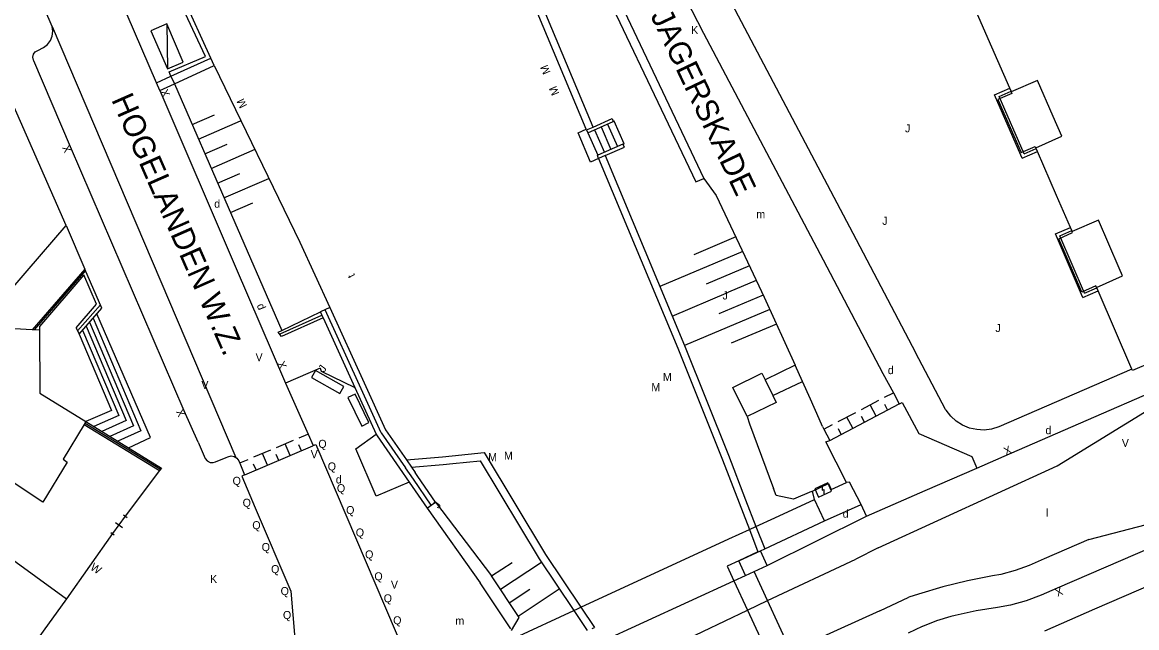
# Model space of a CAD drawing. Extents: x 134999 to 136502, y 457398 to 459002.
# Drawn here: x 135781.6 to 135851.3, y 457615.2 to 457653 of the extents above; entities that cross this region are included whole.
import ezdxf

# ---------------------------------------------------------------- set-up
doc = ezdxf.new("R2010")
doc.units = 0
for name, color, linetype in [('RI_DGTB_18', 7, 'Continuous'), ('RI_DGTB_2', 7, 'Continuous'), ('RI_DGTB_28', 7, 'Continuous'), ('RI_DGTB_29', 7, 'Continuous'), ('RI_DGTB_30', 7, 'Continuous'), ('RI_DGTB_31', 7, 'Continuous'), ('RI_DGTB_32', 7, 'Continuous'), ('RI_DGTB_37', 7, 'Continuous'), ('RI_DGTB_4', 7, 'Continuous'), ('RI_DGTB_43', 7, 'Continuous'), ('RI_DGTB_48', 7, 'Continuous'), ('RI_DGTB_5', 7, 'Continuous'), ('RI_DGTB_53', 7, 'Continuous'), ('RI_DGTB_54', 7, 'Continuous'), ('RI_DGTB_58', 7, 'Continuous'), ('RI_DGTB_6', 7, 'Continuous'), ('RI_DGTB_7', 7, 'Continuous')]:
    doc.layers.add(name, color=color, linetype=linetype)

msp = doc.modelspace()

# ---------------------------------------------------------------- linework, layer by layer
at = {"layer": 'RI_DGTB_18'}
for p, q in [((135792.243, 457646.623), (135793.639, 457647.231)), ((135792.642, 457645.706), (135795.267, 457646.849)), ((135793.042, 457644.789), (135794.438, 457645.397)), ((135793.441, 457643.872), (135796.193, 457645.071)), ((135793.84, 457642.956), (135795.236, 457643.564)), ((135794.24, 457642.039), (135797.032, 457643.255)), ((135794.639, 457641.122), (135796.035, 457641.73)), ((135826.212, 457639.602), (135823.585, 457638.493)), ((135826.641, 457638.697), (135821.462, 457636.512)), ((135827.07, 457637.792), (135824.363, 457636.65)), ((135827.491, 457636.885), (135825.746, 457636.149)), ((135822.232, 457634.668), (135825.746, 457636.149)), ((135827.911, 457635.977), (135825.14, 457634.808)), ((135828.331, 457635.069), (135823.003, 457632.823)), ((135828.751, 457634.161), (135825.918, 457632.966)), ((135826.912, 457628.388), (135827.069, 457627.945)), ((135827.069, 457627.945), (135828.565, 457623.896)), ((135830.93, 457623.722), (135831.009, 457623.733)), ((135807.459, 457623.055), (135810.956, 457618.449)), ((135810.956, 457618.449), (135812.238, 457619.296)), ((135811.507, 457617.615), (135814.071, 457619.309)), ((135812.059, 457616.78), (135813.341, 457617.628)), ((135812.61, 457615.946), (135815.174, 457617.64))]:
    msp.add_line(p, q, dxfattribs=at)
for points in [[(135830.93, 457623.722), (135829.809, 457623.238), (135828.721, 457623.476), (135828.565, 457623.896)], [(135812.201, 457615.04), (135812.669, 457615.857), (135810.956, 457618.449)]]:
    msp.add_lwpolyline(points, dxfattribs=at)
at = {"layer": 'RI_DGTB_2'}
for points in [[(135843.317, 457648.892), (135842.204, 457651.443), (135841.248, 457653.637)], [(135784.38, 457640.318), (135780.561, 457649.03), (135779.25, 457652.044)], [(135843.402, 457648.7), (135843.317, 457648.892)], [(135844.944, 457645.17), (135846.577, 457645.888), (135846.03, 457647.125), (135845.061, 457649.36), (135843.418, 457648.663)], [(135843.418, 457648.663), (135843.402, 457648.7)], [(135844.966, 457645.118), (135844.944, 457645.17)], [(135845.05, 457644.925), (135844.966, 457645.118)], [(135847.106, 457640.189), (135846.235, 457642.192), (135845.05, 457644.925)], [(135848.738, 457636.453), (135850.363, 457637.173), (135850.156, 457637.644), (135848.857, 457640.641), (135847.209, 457639.952)], [(135778.937, 457633.986), (135781.939, 457637.478), (135784.38, 457640.318)], [(135847.19, 457639.996), (135847.106, 457640.189)], [(135847.209, 457639.952), (135847.19, 457639.996)], [(135848.749, 457636.428), (135848.738, 457636.453)], [(135848.833, 457636.235), (135848.749, 457636.428)], [(135850.952, 457631.359), (135848.833, 457636.235)], [(135782.269, 457633.811), (135778.937, 457633.986)], [(135782.716, 457633.788), (135782.269, 457633.811)], [(135852.261, 457631.816), (135850.99, 457631.272), (135850.952, 457631.359)], [(135776.44, 457625.354), (135775.26, 457623.663), (135784.404, 457617.014)], [(135784.404, 457617.014), (135781.488, 457612.993)]]:
    msp.add_lwpolyline(points, dxfattribs=at)
at = {"layer": 'RI_DGTB_28'}
for p, q in [((135816.971, 457646.101), (135818.557, 457646.807)), ((135816.971, 457646.101), (135817.59, 457644.696)), ((135817.38, 457646.286), (135818, 457644.877)), ((135817.79, 457646.466), (135818.41, 457645.057)), ((135818.2, 457646.646), (135818.82, 457645.237)), ((135819.163, 457645.389), (135817.59, 457644.696)), ((135826.4, 457619.39), (135827.752, 457620.008)), ((135828.167, 457619.1), (135827.752, 457620.008)), ((135826.815, 457618.482), (135826.4, 457619.39))]:
    msp.add_line(p, q, dxfattribs=at)
for points in [[(135819.163, 457645.389), (135819.229, 457645.417), (135818.609, 457646.826), (135818.557, 457646.807)], [(135817.638, 457644.495), (135817.141, 457644.271), (135816.371, 457646.091), (135816.861, 457646.321)], [(135785.845, 457634.286), (135788.59, 457627.822)], [(135786.064, 457634.537), (135789.051, 457627.504)], [(135788.268, 457626.449), (135789.66, 457627.083), (135786.303, 457634.811)], [(135785.407, 457633.783), (135787.667, 457628.46)], [(135785.626, 457634.034), (135788.129, 457628.141)], [(135785.188, 457633.532), (135787.206, 457628.779), (135785.611, 457628.075)], [(135787.667, 457628.46), (135786.119, 457627.764)], [(135788.129, 457628.141), (135786.615, 457627.46)], [(135788.59, 457627.822), (135787.111, 457627.157)], [(135789.051, 457627.504), (135787.605, 457626.855)], [(135827.364, 457618.733), (135828.167, 457619.1)], [(135826.815, 457618.482), (135827.364, 457618.733)]]:
    msp.add_lwpolyline(points, dxfattribs=at)
at = {"layer": 'RI_DGTB_29'}
for points in [[(135831.952, 457624.257), (135831.137, 457623.882), (135831.372, 457623.373), (135832.186, 457623.748), (135831.952, 457624.257)], [(135831.612, 457624.057), (135831.611, 457623.792), (135831.713, 457623.838), (135831.712, 457623.573)]]:
    msp.add_lwpolyline(points, dxfattribs=at)
at = {"layer": 'RI_DGTB_30'}
for points in [[(135789.682, 457652.469), (135790.705, 457650.087), (135791.701, 457650.515), (135790.678, 457652.897), (135789.682, 457652.469)], [(135790.678, 457652.897), (135790.705, 457650.087)]]:
    msp.add_lwpolyline(points, dxfattribs=at)
at = {"layer": 'RI_DGTB_31'}
for p, q in [((135834.059, 457628.838), (135835.144, 457629.408)), ((135835.507, 457629.599), (135836.049, 457629.884)), ((135832.075, 457626.905), (135836.416, 457629.185)), ((135834.969, 457628.425), (135834.602, 457629.123)), ((135835.693, 457628.805), (135835.51, 457629.154)), ((135832.612, 457628.078), (135833.698, 457628.649)), ((135833.521, 457627.664), (135833.154, 457628.363)), ((135834.246, 457628.045), (135834.062, 457628.394)), ((135798.947, 457627.07), (135799.479, 457627.295)), ((135831.708, 457627.603), (135832.251, 457627.888)), ((135832.798, 457627.284), (135832.615, 457627.633)), ((135797.531, 457626.471), (135798.593, 457626.92)), ((135798.373, 457625.959), (135798.061, 457626.695)), ((135799.082, 457626.259), (135798.926, 457626.627)), ((135795.54, 457624.76), (135799.79, 457626.558)), ((135796.113, 457625.872), (135797.176, 457626.321)), ((135796.956, 457625.36), (135796.645, 457626.096)), ((135797.665, 457625.659), (135797.509, 457626.027)), ((135795.228, 457625.497), (135795.76, 457625.722)), ((135796.248, 457625.06), (135796.092, 457625.428))]:
    msp.add_line(p, q, dxfattribs=at)
at = {"layer": 'RI_DGTB_32'}
for points in [[(135799.717, 457630.831), (135801.481, 457629.843), (135801.725, 457630.279), (135799.961, 457631.267), (135799.717, 457630.831)], [(135801.981, 457629.58), (135802.841, 457627.803), (135803.291, 457628.021), (135802.431, 457629.798), (135801.981, 457629.58)]]:
    msp.add_lwpolyline(points, dxfattribs=at)
at = {"layer": 'RI_DGTB_4'}
for points in [[(135782.716, 457633.788), (135782.736, 457629.853), (135785.616, 457628.083), (135785.611, 457628.075)], [(135785.611, 457628.075), (135785.508, 457627.905)], [(135785.508, 457627.905), (135784.192, 457625.742), (135784.453, 457625.556), (135782.916, 457623.053)]]:
    msp.add_lwpolyline(points, dxfattribs=at)
at = {"layer": 'RI_DGTB_48'}
for p, q in [((135790.929, 457649.638), (135791.141, 457649.152)), ((135791.141, 457649.152), (135797.845, 457633.764)), ((135797.747, 457633.559), (135800.351, 457634.729)), ((135797.845, 457633.764), (135800.263, 457634.921)), ((135806.075, 457624.477), (135805.574, 457625.2)), ((135805.208, 457625.17), (135805.807, 457624.304)), ((135806.348, 457624.66), (135806.187, 457624.893))]:
    msp.add_line(p, q, dxfattribs=at)
for points in [[(135790.929, 457649.638), (135790.817, 457649.896), (135793.094, 457650.872), (135789.325, 457658.919), (135787.222, 457658.016), (135787.098, 457658.289)], [(135800.43, 457634.556), (135797.825, 457633.385), (135797.688, 457633.572), (135797.627, 457633.66), (135797.845, 457633.764)], [(135805.953, 457625.231), (135806.187, 457624.893)]]:
    msp.add_lwpolyline(points, dxfattribs=at)
at = {"layer": 'RI_DGTB_5'}
msp.add_line((135782.916, 457623.053), (135780.646, 457624.573), dxfattribs=at)
at = {"layer": 'RI_DGTB_53'}
for p, q in [((135793.418, 457650.763), (135789.53, 457659.324)), ((135816.854, 457658.733), (135824.218, 457643.239)), ((135783.519, 457652.742), (135783.06, 457653.792)), ((135783.519, 457652.742), (135794.981, 457625.84)), ((135790.929, 457649.638), (135793.418, 457650.763)), ((135791.141, 457649.152), (135793.632, 457650.293)), ((135793.632, 457650.293), (135793.418, 457650.763)), ((135790.021, 457649.228), (135790.929, 457649.638)), ((135790.232, 457648.735), (135790.021, 457649.228)), ((135790.232, 457648.735), (135791.141, 457649.152)), ((135816.891, 457646.281), (135817.299, 457646.46)), ((135816.891, 457646.281), (135816.971, 457646.101)), ((135818.05, 457644.678), (135817.638, 457644.495)), ((135844.103, 457644.514), (135845.05, 457644.925)), ((135844.213, 457644.791), (135844.966, 457645.118)), ((135824.218, 457643.239), (135824.988, 457642.185)), ((135784.38, 457640.318), (135785.545, 457637.599)), ((135794.939, 457637.784), (135798.078, 457630.485)), ((135847.995, 457636.1), (135848.749, 457636.428)), ((135847.883, 457635.822), (135848.833, 457636.235)), ((135785.01, 457633.937), (135786.286, 457635.401)), ((135785.099, 457633.734), (135786.521, 457635.365)), ((135785.188, 457633.532), (135786.609, 457635.162)), ((135782.715, 457634.022), (135782.716, 457633.788)), ((135785.01, 457633.937), (135785.188, 457633.532)), ((135839.316, 457628.829), (135837.439, 457632.381)), ((135846.277, 457625.323), (135857.489, 457632.221)), ((135829.922, 457631.61), (135828.035, 457630.695)), ((135800.241, 457631.414), (135800.319, 457631.236)), ((135800.319, 457631.236), (135802.415, 457630.215)), ((135835.4, 457631.077), (135836.049, 457629.884)), ((135850.952, 457631.359), (135842.628, 457627.744)), ((135804.064, 457627.378), (135802.705, 457630.351)), ((135828.521, 457629.706), (135830.384, 457630.576)), ((135836.049, 457629.884), (135836.416, 457629.185)), ((135792.618, 457626.8), (135793.066, 457625.771)), ((135831.837, 457626.813), (135832.075, 457626.905)), ((135835.103, 457620.209), (135846.277, 457625.323)), ((135790.22, 457625.02), (135788.078, 457622.172)), ((135838.036, 457623.789), (135841.267, 457625.177)), ((135832.16, 457623.839), (135833.127, 457624.28)), ((135848.268, 457620.714), (135861.047, 457624.068)), ((135831.749, 457621.883), (135831.13, 457623.215)), ((135834.37, 457622.181), (135838.036, 457623.789)), ((135806.927, 457622.686), (135810.236, 457618.01)), ((135788.078, 457622.173), (135787.277, 457621.09)), ((135788.078, 457622.172), (135787.278, 457621.09)), ((135787.462, 457621.791), (135787.894, 457621.471)), ((135787.971, 457622.252), (135788.187, 457622.092)), ((135787.278, 457621.09), (135784.404, 457617.014)), ((135787.17, 457621.169), (135787.386, 457621.009)), ((135835.103, 457620.209), (135833.711, 457619.501)), ((135828.197, 457616.916), (135827.364, 457618.733)), ((135835.2, 457616.271), (135837.024, 457617.113)), ((135837.847, 457615.291), (135836.971, 457614.885))]:
    msp.add_line(p, q, dxfattribs=at)
for points in [[(135838.31, 457656.974), (135827.433, 457664.955), (135824.267, 457661.596), (135823.499, 457660.66), (135822.953, 457660.077), (135823.176, 457659.592), (135825.746, 457654.565), (135833.52, 457639.828), (135837.439, 457632.381)], [(135820.557, 457659.466), (135822.366, 457655.897), (135824.198, 457652.308), (135831.659, 457638.178), (135835.4, 457631.077)], [(135816.854, 457658.733), (135816.372, 457658.459), (135823.721, 457643.04), (135824.218, 457643.239)], [(135792.618, 457626.8), (135791.763, 457628.741), (135784.656, 457645.218), (135782.356, 457650.595), (135782.336, 457650.635), (135782.297, 457650.817), (135782.337, 457650.999), (135782.449, 457651.149), (135782.612, 457651.238), (135782.974, 457651.425), (135783.216, 457651.612), (135783.402, 457651.854), (135783.519, 457652.136), (135783.559, 457652.439), (135783.519, 457652.742)], [(135844.103, 457644.514), (135844.021, 457644.706), (135842.377, 457648.477), (135843.317, 457648.892)], [(135844.213, 457644.791), (135842.653, 457648.369), (135843.402, 457648.7)], [(135817.299, 457646.46), (135818.488, 457646.983), (135818.557, 457646.807)], [(135818.05, 457644.678), (135819.247, 457645.197), (135819.163, 457645.389)], [(135817.638, 457644.495), (135817.561, 457644.681), (135817.59, 457644.696)], [(135824.988, 457642.185), (135827.133, 457637.658), (135827.972, 457635.845), (135829.922, 457631.61)], [(135847.883, 457635.822), (135847.804, 457636.014), (135846.169, 457639.788), (135847.106, 457640.189)], [(135847.995, 457636.1), (135846.446, 457639.678), (135847.19, 457639.996)], [(135785.545, 457637.599), (135782.269, 457633.811)], [(135785.589, 457637.498), (135782.395, 457633.805)], [(135786.286, 457635.401), (135785.489, 457637.228), (135782.715, 457634.022)], [(135786.609, 457635.162), (135785.545, 457637.599)], [(135841.267, 457625.177), (135843.307, 457626.06), (135857.489, 457632.221)], [(135830.384, 457630.576), (135829.922, 457631.61)], [(135800.241, 457631.414), (135798.078, 457630.485)], [(135798.078, 457630.485), (135799.492, 457627.3)], [(135802.415, 457630.215), (135803.747, 457627.302)], [(135802.994, 457630.505), (135804.337, 457627.567)], [(135830.876, 457629.476), (135830.873, 457629.482), (135830.384, 457630.576)], [(135831.408, 457628.256), (135830.876, 457629.476)], [(135836.426, 457629.19), (135836.606, 457629.265), (135837.636, 457627.336), (135840.956, 457625.909), (135841.267, 457625.177)], [(135842.628, 457627.744), (135842.186, 457627.61), (135841.724, 457627.553), (135841.258, 457627.576), (135840.804, 457627.677), (135840.373, 457627.855), (135839.979, 457628.104), (135839.633, 457628.416), (135839.345, 457628.783), (135839.316, 457628.829)], [(135785.56, 457627.99), (135790.272, 457625.105)], [(135785.611, 457628.075), (135790.339, 457625.182), (135790.22, 457625.02)], [(135831.62, 457627.771), (135831.408, 457628.256)], [(135785.508, 457627.905), (135790.22, 457625.02)], [(135799.492, 457627.3), (135799.81, 457626.584), (135799.982, 457626.659)], [(135805.807, 457624.304), (135803.748, 457623.424), (135802.483, 457626.374), (135803.747, 457627.302)], [(135831.62, 457627.771), (135831.708, 457627.603)], [(135831.708, 457627.603), (135832.075, 457626.905)], [(135799.982, 457626.659), (135806.199, 457612.074), (135807.421, 457610.948)], [(135833.127, 457624.28), (135831.837, 457626.813)], [(135793.716, 457625.563), (135794.371, 457625.835), (135794.485, 457625.882)], [(135794.485, 457625.882), (135794.683, 457625.933), (135794.878, 457625.903), (135794.981, 457625.84)], [(135793.066, 457625.771), (135793.192, 457625.621), (135793.37, 457625.532), (135793.568, 457625.519), (135793.716, 457625.563)], [(135794.981, 457625.84), (135795.047, 457625.799), (135795.161, 457625.637), (135795.166, 457625.627)], [(135795.166, 457625.627), (135795.221, 457625.494)], [(135795.221, 457625.494), (135795.527, 457624.76), (135795.358, 457624.682)], [(135795.358, 457624.682), (135796.194, 457622.7), (135798.426, 457617.505), (135799.116, 457609.14)], [(135831.009, 457623.733), (135831.99, 457624.214), (135832.16, 457623.839)], [(135834.041, 457622.907), (135833.32, 457624.307), (135833.127, 457624.28)], [(135827.47, 457621.534), (135828.638, 457622.069), (135831.13, 457623.215)], [(135831.13, 457623.215), (135831.009, 457623.733)], [(135831.749, 457621.883), (135834.041, 457622.907)], [(135834.37, 457622.181), (135834.041, 457622.907)], [(135858.154, 457622.805), (135846.276, 457617.675), (135845.286, 457617.241)], [(135828.012, 457620.13), (135831.749, 457621.883)], [(135828.167, 457619.1), (135834.37, 457622.181)], [(135825.778, 457620.758), (135827.059, 457621.345)], [(135827.059, 457621.345), (135827.47, 457621.534)], [(135816.537, 457616.493), (135825.778, 457620.758)], [(135848.268, 457620.714), (135845.478, 457619.509), (135844.532, 457619.093)], [(135827.752, 457620.008), (135828.012, 457620.13)], [(135828.197, 457616.916), (135833.711, 457619.501)], [(135844.532, 457619.093), (135843.662, 457618.782), (135842.769, 457618.548), (135842.236, 457618.447)], [(135845.518, 457615.018), (135848.636, 457616.39), (135856.103, 457619.614)], [(135826.094, 457618.151), (135826.815, 457618.482)], [(135842.236, 457618.447), (135840.676, 457618.146), (135839.133, 457617.768), (135837.611, 457617.312), (135837.024, 457617.113)], [(135812.15, 457615.149), (135810.236, 457618.01)], [(135817.659, 457614.28), (135826.094, 457618.151)], [(135826.942, 457616.316), (135828.197, 457616.916)], [(135829.656, 457613.752), (135828.197, 457616.916)], [(135845.286, 457617.24), (135844.339, 457616.898), (135843.368, 457616.633), (135842.559, 457616.473)], [(135812.411, 457614.592), (135816.096, 457616.29)], [(135816.096, 457616.29), (135816.314, 457616.39)], [(135816.314, 457616.39), (135816.537, 457616.493)], [(135818.568, 457612.315), (135826.942, 457616.316)], [(135835.2, 457616.271), (135829.656, 457613.752)], [(135842.559, 457616.473), (135841.225, 457616.27), (135839.905, 457615.989), (135839.649, 457615.924)], [(135839.649, 457615.924), (135838.743, 457615.649), (135837.864, 457615.298), (135837.847, 457615.29)]]:
    msp.add_lwpolyline(points, dxfattribs=at)
at = {"layer": 'RI_DGTB_54'}
for p, q in [((135790.021, 457649.228), (135786.287, 457657.944)), ((135790.232, 457648.735), (135794.939, 457637.784)), ((135807.19, 457622.869), (135806.075, 457624.477))]:
    msp.add_line(p, q, dxfattribs=at)
for points in [[(135807.459, 457623.055), (135806.348, 457624.66)], [(135805.807, 457624.304), (135806.927, 457622.686)], [(135806.927, 457622.686), (135807.19, 457622.868)], [(135807.19, 457622.868), (135807.459, 457623.055)]]:
    msp.add_lwpolyline(points, dxfattribs=at)
at = {"layer": 'RI_DGTB_58'}
for p, q in [((135816.861, 457646.321), (135816.891, 457646.281)), ((135818.05, 457644.678), (135823.003, 457632.823)), ((135817.638, 457644.495), (135822.586, 457632.656)), ((135800.847, 457635.2), (135800.263, 457634.921)), ((135802.705, 457630.351), (135800.552, 457635.059)), ((135800.43, 457634.556), (135800.263, 457634.921)), ((135800.43, 457634.556), (135802.415, 457630.215)), ((135822.586, 457632.656), (135825.378, 457625.7)), ((135823.003, 457632.823), (135825.744, 457625.994)), ((135804.064, 457627.378), (135805.574, 457625.2)), ((135803.814, 457627.186), (135805.208, 457625.17)), ((135810.489, 457626.148), (135814.328, 457619.791)), ((135825.744, 457625.994), (135826.824, 457623.205)), ((135810.236, 457625.638), (135813.929, 457619.524)), ((135827.059, 457621.345), (135827.595, 457619.96)), ((135827.47, 457621.534), (135828.012, 457620.13)), ((135814.328, 457619.791), (135816.537, 457616.493)), ((135827.595, 457619.96), (135826.395, 457619.4)), ((135826.4, 457619.39), (135827.752, 457620.008)), ((135813.929, 457619.524), (135816.096, 457616.29)), ((135826.395, 457619.4), (135825.673, 457619.063)), ((135816.096, 457616.29), (135816.935, 457615.038)), ((135816.537, 457616.493), (135817.381, 457615.234)), ((135817.245, 457615.174), (135817.381, 457615.234))]:
    msp.add_line(p, q, dxfattribs=at)
for points in [[(135816.861, 457646.321), (135798.601, 457689.901), (135781.601, 457730.951), (135766.181, 457767.891)], [(135817.299, 457646.46), (135799.021, 457690.081), (135782.021, 457731.131), (135766.601, 457768.071)], [(135793.632, 457650.293), (135798.987, 457639.284), (135800.847, 457635.2)], [(135800.847, 457635.2), (135802.994, 457630.505)], [(135803.747, 457627.302), (135803.773, 457627.245), (135803.814, 457627.186)], [(135804.337, 457627.567), (135805.638, 457625.687)], [(135805.638, 457625.687), (135807.885, 457625.872), (135808.485, 457625.936), (135810.489, 457626.148)], [(135805.638, 457625.687), (135805.953, 457625.231)], [(135805.953, 457625.231), (135807.93, 457625.394), (135808.536, 457625.458), (135810.236, 457625.638)], [(135825.378, 457625.7), (135827.059, 457621.345)], [(135826.824, 457623.205), (135827.47, 457621.534)], [(135825.673, 457619.063), (135826.094, 457618.151)], [(135826.094, 457618.151), (135826.942, 457616.316)], [(135826.942, 457616.316), (135828.394, 457613.173)]]:
    msp.add_lwpolyline(points, dxfattribs=at)
at = {"layer": 'RI_DGTB_6'}
for points in [[(135826.912, 457628.388), (135826.017, 457630.209), (135827.835, 457631.102)], [(135827.835, 457631.102), (135828.035, 457630.695)], [(135828.035, 457630.695), (135828.521, 457629.706)], [(135828.521, 457629.706), (135828.73, 457629.281), (135826.912, 457628.388)]]:
    msp.add_lwpolyline(points, dxfattribs=at)
at = {"layer": 'RI_DGTB_7'}
for points in [[(135843.418, 457648.663), (135843.46, 457648.563), (135842.583, 457648.18)], [(135842.583, 457648.18), (135844.029, 457644.87), (135844.907, 457645.254), (135844.944, 457645.17)], [(135848.738, 457636.453), (135848.698, 457636.544), (135847.821, 457636.165), (135846.379, 457639.49), (135847.247, 457639.871), (135847.209, 457639.952)]]:
    msp.add_lwpolyline(points, dxfattribs=at)

# ---------------------------------------------------------------- texts
at = {"layer": 'RI_DGTB_29'}
for p in [(135793.632, 457641.426), (135835.706, 457631.04), (135845.549, 457627.293), (135801.225, 457624.217), (135832.885, 457622.083)]:
    msp.add_text('d', height=0.5, dxfattribs=at).set_placement(p)
msp.add_text('d', height=0.499, rotation=292.32153, dxfattribs=at).set_placement((135796.276, 457635.332))
at = {"layer": 'RI_DGTB_30'}
for s, p in [('K', (135823.419, 457652.265)), ('V', (135796.212, 457631.849)), ('V', (135792.826, 457630.119)), ('V', (135850.318, 457626.503)), ('V', (135799.656, 457625.797)), ('K', (135793.368, 457618.004)), ('V', (135804.665, 457617.657))]:
    msp.add_text(s, height=0.5, dxfattribs=at).set_placement(p)
for s, height, rotation, p in [('X', 0.499, 293.19211, (135790.254, 457648.686)), ('X', 0.5, 113.14825, (135784.754, 457644.988)), ('X', 0.5, 293.07951, (135797.548, 457631.722)), ('X', 0.5, 113.33361, (135791.862, 457628.511)), ('X', 0.5, 22.9589, (135843.077, 457625.962)), ('W', 0.5, 326.16564, (135785.848, 457618.879)), ('X', 0.5, 202.9589, (135846.507, 457617.773))]:
    msp.add_text(s, height=height, rotation=rotation, dxfattribs=at).set_placement(p)
at = {"layer": 'RI_DGTB_31'}
for s, height, rotation, p in [('M', 0.499, 112.96821, (135814.649, 457649.879)), ('M', 0.499, 112.96821, (135815.199, 457648.559)), ('M', 0.499, 115.89935, (135795.699, 457647.792)), ('J', 0.5, 53.91384, (135800.491, 457631.118)), ('J', 0.499, 53.64718, (135807.638, 457622.616))]:
    msp.add_text(s, height=height, rotation=rotation, dxfattribs=at).set_placement(p)
for s, p in [('J', (135836.775, 457646.13)), ('J', (135835.357, 457640.358)), ('J', (135825.382, 457635.701)), ('J', (135842.421, 457633.667)), ('M', (135821.651, 457630.62)), ('M', (135820.934, 457629.978)), ('Q', (135800.133, 457626.44)), ('M', (135810.736, 457625.61)), ('M', (135811.728, 457625.711)), ('Q', (135800.72, 457625.032)), ('Q', (135794.777, 457624.133)), ('Q', (135801.292, 457623.671)), ('Q', (135795.405, 457622.766)), ('Q', (135801.87, 457622.308)), ('Q', (135796.009, 457621.364)), ('Q', (135802.473, 457620.908)), ('Q', (135796.595, 457620)), ('Q', (135803.056, 457619.541)), ('Q', (135797.18, 457618.625)), ('Q', (135803.634, 457618.175)), ('Q', (135797.777, 457617.255)), ('Q', (135804.217, 457616.802)), ('Q', (135797.923, 457615.76)), ('Q', (135804.808, 457615.43))]:
    msp.add_text(s, height=0.5, dxfattribs=at).set_placement(p)
at = {"layer": 'RI_DGTB_37'}
for s, height, rotation, p in [('JAGERSKADE', 1.4, 295.46619, (135820.857, 457653.415)), ('HOGELANDEN W.Z.', 1.39997, 293.75691, (135787.182, 457648.173))]:
    msp.add_text(s, height=height, rotation=rotation, dxfattribs=at).set_placement(p)
at = {"layer": 'RI_DGTB_43'}
for s, rotation, p in [('m', 359.99963, (135827.488, 457640.768)), ('t', 115.00939, (135802.443, 457637.183))]:
    msp.add_text(s, height=0.5, rotation=rotation, dxfattribs=at).set_placement(p)
for s, p in [('l', (135845.576, 457622.14)), ('m', (135808.691, 457615.404))]:
    msp.add_text(s, height=0.5, dxfattribs=at).set_placement(p)

doc.saveas('drawing.dxf')
